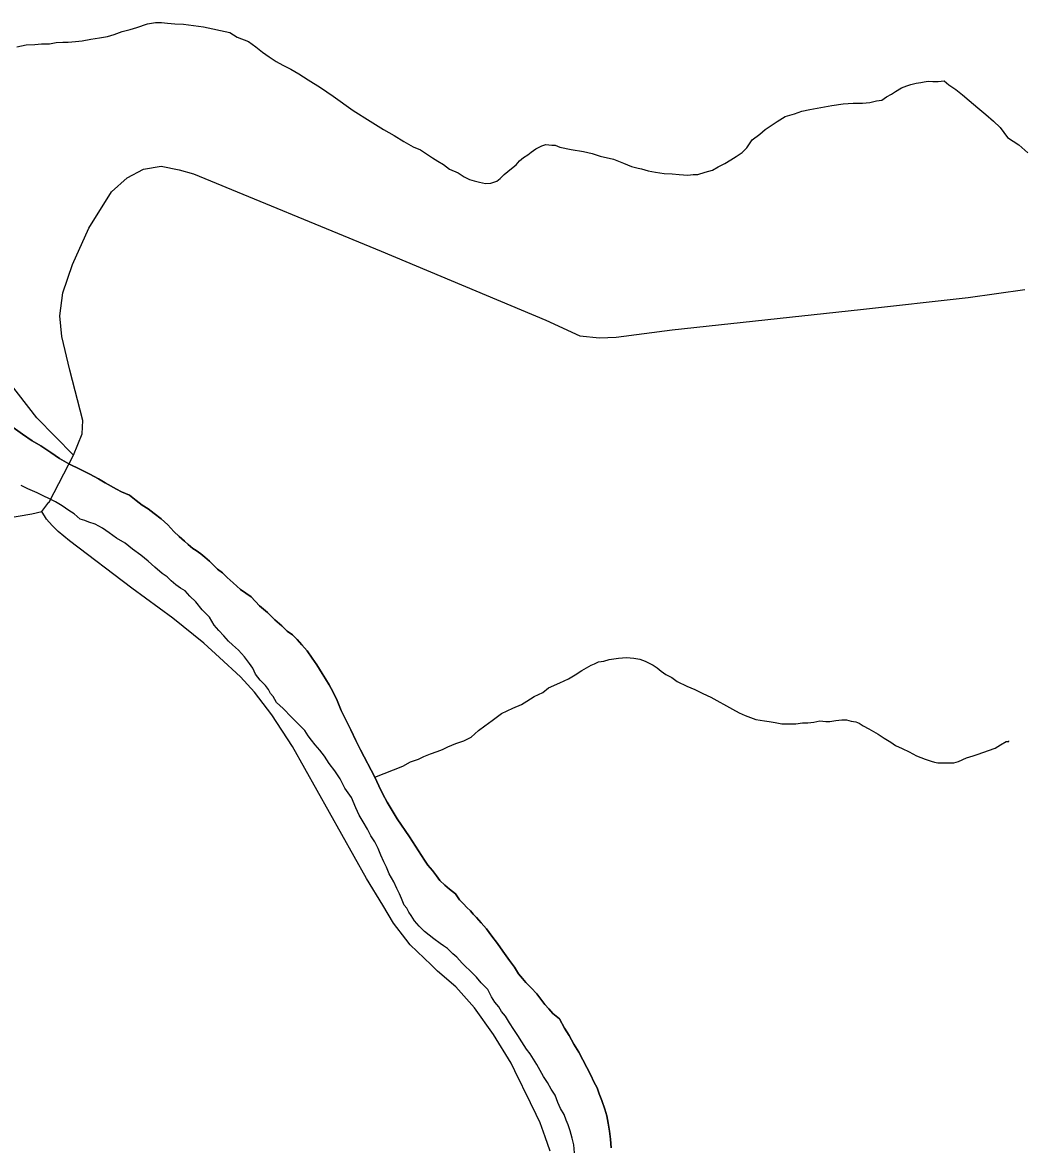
# Model space of a CAD drawing. Extents: x 2010165 to 2382125, y 1060529 to 1407316.
# Drawn here: x 2268893 to 2271895, y 1281371 to 1284748 of the extents above; entities that cross this region are included whole.
import ezdxf

# ---------------------------------------------------------------- set-up
doc = ezdxf.new("R2010")
doc.units = 0
for name, color, linetype in [('GM_X_City_Street', 7, 'Continuous'), ('GM_X_Major_River', 7, 'Continuous'), ('GM_X_Minor_River', 7, 'Continuous'), ('GM_X_State_Route', 7, 'Continuous')]:
    doc.layers.add(name, color=color, linetype=linetype)

msp = doc.modelspace()

# ---------------------------------------------------------------- linework, layer by layer
at = {"layer": 'GM_X_City_Street'}
for points in [[(2269045.6, 1283449.7), (2269071.9, 1283513.4), (2269074.1, 1283553.8), (2269035.3, 1283704.3), (2269011.3, 1283805.3), (2269004.7, 1283867.7), (2269014, 1283936.9), (2269043.2, 1284021.9), (2269092.4, 1284130.9), (2269160.2, 1284239.9), (2269206.7, 1284282.4), (2269255.9, 1284307.7), (2269309, 1284317), (2269363.5, 1284306.3), (2269406.1, 1284294.4), (2269969.6, 1284061.8), (2270464, 1283854.5), (2270565.6, 1283807.6), (2270625.5, 1283801.5), (2270675.4, 1283803.5), (2270843.3, 1283825.4), (2271408.8, 1283886.9), (2271732.5, 1283922.7), (2271902.3, 1283946.5)], [(2267441.6, 1283522.8), (2267490.1, 1283473.9), (2267530.3, 1283437.9), (2267610.2, 1283403.8), (2267776, 1283381.6), (2268252.6, 1283336.4), (2268390.6, 1283314.1), (2268649.4, 1283261.3), (2268711.1, 1283256.7), (2268797.1, 1283252.4), (2268920.8, 1283273.5), (2268951.2, 1283280.8), (2268971.8, 1283307.9)], [(2268971.8, 1283307.9), (2268972.5, 1283308.8), (2269045.6, 1283449.7)], [(2270477, 1281360.2), (2270461.8, 1281402.7), (2270446.6, 1281445.1), (2270434.8, 1281469.5), (2270417.5, 1281505.1), (2270370.9, 1281601.4), (2270360, 1281623.8), (2270306.4, 1281710.4), (2270249.5, 1281790.3), (2270193.9, 1281853.7), (2270139, 1281900.1), (2270119.3, 1281919.1), (2270056.4, 1281979.7), (2270043.8, 1281996), (2270006.8, 1282044), (2269974.3, 1282098), (2269926, 1282178.3), (2269703.6, 1282574.5), (2269641.3, 1282670), (2269589.8, 1282738.3), (2269547, 1282784.4), (2269484.5, 1282841.7), (2269437.5, 1282884.8), (2269343.7, 1282960.3), (2269221.4, 1283050), (2269034.2, 1283192.7), (2268999.6, 1283220.5), (2268982.2, 1283238.8), (2268964.9, 1283257.2), (2268951.2, 1283280.8)]]:
    msp.add_lwpolyline(points, dxfattribs=at)
at = {"layer": 'GM_X_Major_River'}
for points in [[(2269802.9, 1282778.3), (2269792.7, 1282794.2), (2269776.4, 1282820.1), (2269762.1, 1282840), (2269747.8, 1282861.9), (2269731.6, 1282879.8), (2269717.4, 1282895.7), (2269703.2, 1282909.6), (2269687.1, 1282921.4), (2269670.9, 1282937.3), (2269650.6, 1282955.1), (2269628.3, 1282977), (2269604.1, 1282996.8), (2269579.7, 1283024.6), (2269547.4, 1283046.3), (2269525.2, 1283066.1), (2269507, 1283081.9), (2269492.8, 1283095.8), (2269478.6, 1283107.7), (2269466.5, 1283119.6), (2269454.3, 1283131.5), (2269440.2, 1283143.4), (2269428, 1283153.3), (2269413.9, 1283163.2), (2269403.8, 1283169.1), (2269389.7, 1283181), (2269379.5, 1283190.9), (2269363.4, 1283204.8), (2269347.1, 1283220.6), (2269328.9, 1283240.5), (2269308.7, 1283258.3), (2269288.4, 1283274.1), (2269270.3, 1283288), (2269252.1, 1283299.8), (2269233.9, 1283313.7), (2269213.7, 1283329.5), (2269189.6, 1283339.2), (2269175.4, 1283347.1), (2269141.2, 1283366.8), (2269121, 1283378.6), (2269094.8, 1283392.4), (2269066.6, 1283406.1), (2269032.3, 1283423.8), (2269004.1, 1283439.5), (2268977.9, 1283457.3), (2268947.6, 1283477), (2268921.4, 1283492.8), (2268893.1, 1283512.5), (2268864.8, 1283532.3)], [(2268864.8, 1283532.3), (2268893.1, 1283512.5), (2268921.4, 1283492.8), (2268947.6, 1283477), (2268977.9, 1283457.3), (2269004.1, 1283439.5), (2269032.3, 1283423.8), (2269066.6, 1283406.1), (2269094.8, 1283392.4), (2269121, 1283378.6), (2269141.2, 1283366.8), (2269175.4, 1283347.1), (2269189.6, 1283339.2), (2269213.7, 1283329.5), (2269233.9, 1283313.7), (2269252.1, 1283299.8), (2269270.3, 1283288), (2269288.4, 1283274.1), (2269308.7, 1283258.3), (2269328.9, 1283240.5), (2269347.1, 1283220.6), (2269363.4, 1283204.8), (2269379.5, 1283190.9), (2269389.7, 1283181), (2269403.8, 1283169.1), (2269413.9, 1283163.2), (2269428, 1283153.3), (2269440.2, 1283143.4), (2269454.3, 1283131.5), (2269466.5, 1283119.6), (2269478.6, 1283107.7), (2269492.8, 1283095.8), (2269507, 1283081.9), (2269525.2, 1283066.1), (2269547.4, 1283046.3), (2269579.7, 1283024.6), (2269604.1, 1282996.8), (2269628.3, 1282977), (2269650.6, 1282955.1), (2269670.9, 1282937.3), (2269687.1, 1282921.4), (2269703.2, 1282909.6), (2269717.4, 1282895.7), (2269731.6, 1282879.8), (2269747.8, 1282861.9), (2269762.1, 1282840), (2269776.4, 1282820.1), (2269792.7, 1282794.2), (2269802.9, 1282778.3)], [(2270196.9, 1281942.2), (2270184.7, 1281952.1), (2270168.5, 1281968), (2270156.4, 1281975.9), (2270146.3, 1281983.8), (2270128.1, 1281997.6), (2270099.8, 1282019.4), (2270083.6, 1282035.2), (2270069.4, 1282051.1), (2270059.2, 1282067.1), (2270053.1, 1282077), (2270047, 1282089), (2270038.8, 1282098.9), (2270030.6, 1282118.9), (2270024.4, 1282132.9), (2270016.2, 1282148.8), (2270008, 1282168.8), (2269993.7, 1282192.7), (2269985.5, 1282212.7), (2269977.3, 1282228.6), (2269969, 1282248.6), (2269960.8, 1282268.6), (2269950.6, 1282288.5), (2269938.4, 1282306.4), (2269928.1, 1282326.4), (2269915.8, 1282348.3), (2269903.6, 1282368.2), (2269893.3, 1282390.2), (2269881, 1282422.1), (2269860.6, 1282450), (2269846.3, 1282477.9), (2269830, 1282501.8), (2269813.7, 1282523.7), (2269799.5, 1282545.6), (2269785.2, 1282563.5), (2269771, 1282579.4), (2269760.8, 1282593.3), (2269750.7, 1282607.3), (2269740.5, 1282623.2), (2269726.3, 1282637.1), (2269710.1, 1282652.9), (2269700, 1282662.9), (2269675.6, 1282688.7), (2269655.4, 1282706.5), (2269645.2, 1282724.4), (2269637.1, 1282734.4), (2269630.9, 1282746.4), (2269622.8, 1282758.3), (2269606.6, 1282774.2), (2269592.3, 1282792.1), (2269584.1, 1282810), (2269574, 1282824), (2269559.7, 1282843.9), (2269541.5, 1282863.7), (2269523.3, 1282879.6), (2269511.1, 1282891.5), (2269496.9, 1282907.4), (2269482.7, 1282923.2), (2269468.5, 1282939.1), (2269454.2, 1282963.1), (2269431.9, 1282984.9), (2269413.6, 1283008.8), (2269395.4, 1283026.6), (2269381.2, 1283042.5), (2269367.1, 1283050.4), (2269352.9, 1283060.2), (2269338.8, 1283072.1), (2269326.6, 1283084), (2269312.5, 1283093.9), (2269290.2, 1283113.7), (2269270, 1283131.5), (2269247.8, 1283149.3), (2269223.5, 1283167.1), (2269201.3, 1283184.9), (2269175.1, 1283200.7), (2269152.9, 1283216.5), (2269132.7, 1283230.3), (2269110.5, 1283242.1), (2269092.4, 1283247.9), (2269080.3, 1283253.8), (2269066.2, 1283257.7), (2269048, 1283273.5), (2269031.9, 1283283.4), (2269011.7, 1283297.2), (2268991.5, 1283309), (2268937.1, 1283336.5), (2268923, 1283342.4), (2268909, 1283348.3), (2268888.8, 1283358.1)], [(2270196.9, 1281942.2), (2270184.7, 1281952.1), (2270168.5, 1281968), (2270156.4, 1281975.9), (2270146.3, 1281983.8), (2270128.1, 1281997.6), (2270099.8, 1282019.4), (2270083.6, 1282035.2), (2270069.4, 1282051.1), (2270059.2, 1282067.1), (2270053.1, 1282077), (2270047, 1282089), (2270038.8, 1282098.9), (2270030.6, 1282118.9), (2270024.4, 1282132.9), (2270016.2, 1282148.8), (2270008, 1282168.8), (2269993.7, 1282192.7), (2269985.5, 1282212.7), (2269977.3, 1282228.6), (2269969, 1282248.6), (2269960.8, 1282268.6), (2269950.6, 1282288.5), (2269938.4, 1282306.4), (2269928.1, 1282326.4), (2269915.8, 1282348.3), (2269903.6, 1282368.2), (2269893.3, 1282390.2), (2269881, 1282422.1), (2269860.6, 1282450), (2269846.3, 1282477.9), (2269830, 1282501.8), (2269813.7, 1282523.7), (2269799.5, 1282545.6), (2269785.2, 1282563.5), (2269771, 1282579.4), (2269760.8, 1282593.3), (2269750.7, 1282607.3), (2269740.5, 1282623.2), (2269726.3, 1282637.1), (2269710.1, 1282652.9), (2269700, 1282662.9), (2269675.6, 1282688.7), (2269655.4, 1282706.5), (2269645.2, 1282724.4), (2269637.1, 1282734.4), (2269630.9, 1282746.4), (2269622.8, 1282758.3), (2269606.6, 1282774.2), (2269592.3, 1282792.1), (2269584.1, 1282810), (2269574, 1282824), (2269559.7, 1282843.9), (2269541.5, 1282863.7), (2269523.3, 1282879.6), (2269511.1, 1282891.5), (2269496.9, 1282907.4), (2269482.7, 1282923.2), (2269468.5, 1282939.1), (2269454.2, 1282963.1), (2269431.9, 1282984.9), (2269413.6, 1283008.8), (2269395.4, 1283026.6), (2269381.2, 1283042.5), (2269367.1, 1283050.4), (2269352.9, 1283060.2), (2269338.8, 1283072.1), (2269326.6, 1283084), (2269312.5, 1283093.9), (2269290.2, 1283113.7), (2269270, 1283131.5), (2269247.8, 1283149.3), (2269223.5, 1283167.1), (2269201.3, 1283184.9), (2269175.1, 1283200.7), (2269152.9, 1283216.5), (2269132.7, 1283230.3), (2269110.5, 1283242.1), (2269092.4, 1283247.9), (2269080.3, 1283253.8), (2269066.2, 1283257.7), (2269048, 1283273.5), (2269031.9, 1283283.4), (2269011.7, 1283297.2), (2268991.5, 1283309), (2268937.1, 1283336.5), (2268923, 1283342.4), (2268909, 1283348.3), (2268888.8, 1283358.1)], [(2270660, 1281369.6), (2270657.7, 1281395.6), (2270655.5, 1281419.7), (2270651.2, 1281443.7), (2270646.9, 1281465.7), (2270640.7, 1281485.7), (2270632.4, 1281511.7), (2270624.2, 1281531.7), (2270618, 1281549.6), (2270607.7, 1281567.6), (2270599.5, 1281587.6), (2270562.7, 1281657.3), (2270548.4, 1281681.3), (2270534.1, 1281707.2), (2270519.8, 1281729.1), (2270505.5, 1281757), (2270485.2, 1281772.8), (2270473.1, 1281786.8), (2270460.9, 1281800.6), (2270448.7, 1281816.6), (2270436.5, 1281832.5), (2270420.3, 1281850.4), (2270404.1, 1281866.2), (2270393.9, 1281878.1), (2270381.7, 1281892.1), (2270369.5, 1281912), (2270355.2, 1281931.9), (2270334.9, 1281959.8), (2270318.6, 1281983.6), (2270302.3, 1282005.5), (2270286.1, 1282027.4), (2270269.8, 1282045.3), (2270255.6, 1282061.2), (2270245.5, 1282071.1), (2270237.4, 1282081), (2270227.3, 1282090.9), (2270217.1, 1282102.9), (2270205, 1282114.8), (2270192.7, 1282132.7), (2270174.5, 1282146.5), (2270160.4, 1282158.4), (2270146.2, 1282172.3), (2270136, 1282186.2), (2270123.8, 1282202.1), (2270109.6, 1282218), (2270099.4, 1282234), (2270072.9, 1282275.8), (2270054.6, 1282303.7), (2270017.9, 1282357.4), (2269987.3, 1282407.2), (2269975, 1282431.2), (2269962.7, 1282457.1), (2269950.4, 1282483.1), (2269907.4, 1282564.8), (2269893.1, 1282592.8), (2269878.7, 1282624.7), (2269864.4, 1282652.6), (2269850, 1282682.5), (2269837.7, 1282712.5), (2269825.3, 1282738.4), (2269813.1, 1282760.4), (2269802.9, 1282778.3)], [(2269802.9, 1282778.3), (2269813.1, 1282760.4), (2269825.3, 1282738.4), (2269837.7, 1282712.5), (2269850, 1282682.5), (2269864.4, 1282652.6), (2269878.7, 1282624.7), (2269893.1, 1282592.8), (2269907.4, 1282564.8), (2269950.4, 1282483.1), (2269962.7, 1282457.1), (2269975, 1282431.2), (2269987.3, 1282407.2), (2270017.9, 1282357.4), (2270054.6, 1282303.7), (2270072.9, 1282275.8), (2270099.4, 1282234), (2270109.6, 1282218), (2270123.8, 1282202.1), (2270136, 1282186.2), (2270146.2, 1282172.3), (2270160.4, 1282158.4), (2270174.5, 1282146.5), (2270192.7, 1282132.7), (2270205, 1282114.8), (2270217.1, 1282102.9), (2270227.3, 1282090.9), (2270237.4, 1282081), (2270245.5, 1282071.1), (2270255.6, 1282061.2), (2270269.8, 1282045.3), (2270286.1, 1282027.4), (2270302.3, 1282005.5), (2270318.6, 1281983.6), (2270334.9, 1281959.8), (2270355.2, 1281931.9), (2270369.5, 1281912), (2270381.7, 1281892.1), (2270393.9, 1281878.1), (2270404.1, 1281866.2), (2270420.3, 1281850.4), (2270436.5, 1281832.5), (2270448.7, 1281816.6), (2270460.9, 1281800.6), (2270473.1, 1281786.8), (2270485.2, 1281772.8), (2270505.5, 1281757), (2270519.8, 1281729.1), (2270534.1, 1281707.2), (2270548.4, 1281681.3), (2270562.7, 1281657.3), (2270599.5, 1281587.6), (2270607.7, 1281567.6), (2270618, 1281549.6), (2270624.2, 1281531.7), (2270632.4, 1281511.7), (2270640.7, 1281485.7), (2270646.9, 1281465.7), (2270651.2, 1281443.7), (2270655.5, 1281419.7), (2270657.7, 1281395.6), (2270660, 1281369.6)], [(2270550, 1281354.4), (2270547.7, 1281378.4), (2270543.5, 1281398.4), (2270537.3, 1281420.4), (2270531, 1281438.4), (2270524.9, 1281452.4), (2270518.7, 1281470.3), (2270508.4, 1281488.3), (2270500.2, 1281506.2), (2270492, 1281528.2), (2270479.8, 1281546.1), (2270469.5, 1281566.1), (2270457.3, 1281584), (2270447.1, 1281601.9), (2270436.9, 1281619.9), (2270426.7, 1281635.8), (2270416.5, 1281651.8), (2270406.3, 1281665.7), (2270392, 1281687.6), (2270379.8, 1281707.5), (2270367.6, 1281725.4), (2270355.3, 1281745.4), (2270343.1, 1281765.3), (2270330.9, 1281779.2), (2270322.7, 1281793.1), (2270310.6, 1281807.1), (2270300.4, 1281823), (2270290.1, 1281844.9), (2270269.8, 1281864.8), (2270255.6, 1281882.7), (2270245.5, 1281892.6), (2270235.4, 1281902.5), (2270223.2, 1281914.4), (2270213.1, 1281924.3), (2270196.9, 1281942.2)], [(2270550, 1281354.4), (2270547.7, 1281378.4), (2270543.5, 1281398.4), (2270537.3, 1281420.4), (2270531, 1281438.4), (2270524.9, 1281452.4), (2270518.7, 1281470.3), (2270508.4, 1281488.3), (2270500.2, 1281506.2), (2270492, 1281528.2), (2270479.8, 1281546.1), (2270469.5, 1281566.1), (2270457.3, 1281584), (2270447.1, 1281601.9), (2270436.9, 1281619.9), (2270426.7, 1281635.8), (2270416.5, 1281651.8), (2270406.3, 1281665.7), (2270392, 1281687.6), (2270379.8, 1281707.5), (2270367.6, 1281725.4), (2270355.3, 1281745.4), (2270343.1, 1281765.3), (2270330.9, 1281779.2), (2270322.7, 1281793.1), (2270310.6, 1281807.1), (2270300.4, 1281823), (2270290.1, 1281844.9), (2270269.8, 1281864.8), (2270255.6, 1281882.7), (2270245.5, 1281892.6), (2270235.4, 1281902.5), (2270223.2, 1281914.4), (2270213.1, 1281924.3), (2270196.9, 1281942.2)]]:
    msp.add_lwpolyline(points, dxfattribs=at)
at = {"layer": 'GM_X_Minor_River'}
for points in [[(2268876.1, 1284675.6), (2268904.1, 1284681.9), (2268930.1, 1284682.2), (2268950.2, 1284684.4), (2268974.2, 1284684.7), (2268994.2, 1284688.9), (2269014.2, 1284689.1), (2269030.2, 1284689.3), (2269052.3, 1284691.6), (2269072.3, 1284693.8), (2269098.3, 1284698.1), (2269124.3, 1284702.4), (2269148.3, 1284706.6), (2269168.2, 1284712.9), (2269192.2, 1284721.2), (2269216.1, 1284727.4), (2269236.1, 1284733.7), (2269268, 1284744), (2269292, 1284748.3), (2269310.1, 1284748.5), (2269328.1, 1284746.7), (2269350.2, 1284744.9), (2269376.2, 1284743.2), (2269406.3, 1284739.5), (2269436.4, 1284735.8), (2269514.8, 1284718.6), (2269537, 1284704.8), (2269571.2, 1284691.2), (2269593.4, 1284675.3), (2269613.6, 1284659.5), (2269633.8, 1284645.7), (2269654, 1284631.9), (2269674.1, 1284620.1), (2269698.3, 1284608.3), (2269722.5, 1284594.5), (2269750.7, 1284576.8), (2269787.1, 1284553.1), (2269825.4, 1284527.4), (2269886, 1284484), (2269936.5, 1284452.4), (2269976.8, 1284426.8), (2270009.1, 1284409.1), (2270037.3, 1284391.3), (2270065.5, 1284375.6), (2270087.7, 1284365.8), (2270105.9, 1284354), (2270124, 1284342.1), (2270140.2, 1284332.3), (2270156.3, 1284322.4), (2270174.5, 1284308.6), (2270200.6, 1284296.8), (2270218.8, 1284285), (2270234.9, 1284277.1), (2270249, 1284273.3)], [(2270249, 1284273.3), (2270265.1, 1284269.5), (2270283.1, 1284265.6), (2270299.2, 1284265.8), (2270317.1, 1284272), (2270327.1, 1284280.1), (2270338.9, 1284292.3), (2270360.8, 1284310.6), (2270374.7, 1284320.8), (2270384.6, 1284332.9), (2270396.5, 1284343.1), (2270410.4, 1284351.2), (2270420.3, 1284359.4), (2270434.3, 1284369.6), (2270452.2, 1284377.8), (2270464.2, 1284381.9), (2270482.2, 1284380.1), (2270492.2, 1284380.2), (2270506.3, 1284374.4), (2270540.5, 1284366.7), (2270576.6, 1284361.1), (2270602.7, 1284355.3), (2270626.8, 1284347.6), (2270667, 1284338), (2270697.2, 1284326.3), (2270721.3, 1284316.5), (2270741.4, 1284310.7), (2270751.5, 1284308.8), (2270771.6, 1284303), (2270793.7, 1284299.2), (2270819.7, 1284295.5), (2270843.8, 1284293.8), (2270863.9, 1284292), (2270889.9, 1284290.2), (2270905.9, 1284292.4), (2270920, 1284292.6), (2270941.9, 1284298.8), (2270963.9, 1284305.1), (2270981.8, 1284315.3), (2271001.7, 1284325.6), (2271019.6, 1284335.8), (2271035.6, 1284346), (2271053.5, 1284358.2), (2271067.3, 1284372.4), (2271083.1, 1284396.6), (2271106.9, 1284412.9), (2271122.8, 1284427.1), (2271140.7, 1284439.4), (2271158.6, 1284451.6), (2271182.5, 1284465.9), (2271210.4, 1284474.2), (2271232.4, 1284482.5), (2271256.4, 1284486.8), (2271322.4, 1284499.5), (2271356.4, 1284503.9), (2271386.4, 1284506.2), (2271414.4, 1284506.5), (2271436.5, 1284508.8), (2271456.4, 1284513), (2271472.4, 1284515.2), (2271486.4, 1284525.3), (2271502.3, 1284533.5), (2271514.2, 1284541.7), (2271532.1, 1284551.9), (2271548.1, 1284558.1), (2271560.1, 1284562.2), (2271576, 1284566.4), (2271590, 1284568.6), (2271600, 1284570.7), (2271612, 1284572.8), (2271626.1, 1284571), (2271642.1, 1284571.1), (2271660.1, 1284573.3), (2271674.3, 1284561.5), (2271694.5, 1284547.6), (2271714.7, 1284531.8), (2271734.9, 1284514), (2271761.2, 1284492.2), (2271785.5, 1284472.4), (2271807.7, 1284452.6), (2271828, 1284432.8), (2271850.4, 1284402.9), (2271884.6, 1284381.2), (2271911, 1284357.4)], [(2269950.7, 1282482.5), (2270034.2, 1282516.1), (2270058.1, 1282528.3), (2270082, 1282536.6), (2270098, 1282544.8), (2270117.9, 1282553.1), (2270137.9, 1282559.3), (2270153.8, 1282565.5), (2270169.8, 1282573.7), (2270193.7, 1282584), (2270217.7, 1282592.2), (2270239.6, 1282602.5), (2270261.4, 1282622.8), (2270281.3, 1282637.1), (2270303.1, 1282653.3), (2270330.9, 1282673.7), (2270364.8, 1282690.1), (2270390.8, 1282700.4), (2270406.7, 1282710.6), (2270428.5, 1282724.9), (2270454.5, 1282737.2), (2270472.3, 1282751.4), (2270506.2, 1282765.8), (2270532.1, 1282778.2), (2270552, 1282790.4), (2270571.9, 1282802.6), (2270585.9, 1282810.8), (2270599.8, 1282819), (2270609.8, 1282823.1), (2270621.7, 1282829.3), (2270637.7, 1282831.4), (2270653.7, 1282835.6), (2270681.7, 1282839.9), (2270705.7, 1282842.2), (2270727.8, 1282840.4), (2270745.9, 1282836.6), (2270762, 1282830.8), (2270774, 1282824.9), (2270786.1, 1282819), (2270798.2, 1282811.1), (2270810.4, 1282801.2), (2270824.5, 1282791.3), (2270842.6, 1282781.5), (2270858.8, 1282769.7), (2270887, 1282755.9), (2270911.2, 1282746.1), (2270935.3, 1282734.4), (2270959.5, 1282722.6), (2271024, 1282687.2), (2271044.2, 1282675.4), (2271062.3, 1282667.6), (2271078.4, 1282661.7), (2271094.5, 1282655.9), (2271120.6, 1282652.1), (2271134.6, 1282650.3), (2271152.7, 1282646.5), (2271172.8, 1282642.7), (2271190.8, 1282642.9), (2271214.8, 1282643.1), (2271234.8, 1282645.4), (2271250.9, 1282645.5), (2271268.9, 1282647.7), (2271286.9, 1282651.9), (2271304.9, 1282650.1), (2271316.9, 1282650.3), (2271334.9, 1282652.5), (2271352.9, 1282654.7), (2271367, 1282654.8), (2271381, 1282650.9), (2271395.1, 1282649.1), (2271405.1, 1282645.2), (2271417.2, 1282637.3), (2271433.4, 1282627.4), (2271447.5, 1282619.6), (2271461.6, 1282611.7), (2271479.8, 1282599.9), (2271499.9, 1282588.1), (2271514.1, 1282578.2), (2271534.2, 1282568.4), (2271554.4, 1282558.6), (2271576.5, 1282546.8), (2271602.7, 1282537), (2271620.8, 1282531.2), (2271630.8, 1282527.3), (2271640.9, 1282525.4), (2271658.9, 1282525.6), (2271672.9, 1282525.8), (2271689, 1282525.9), (2271702.9, 1282530.1), (2271726.9, 1282540.4), (2271746.8, 1282546.6), (2271758.8, 1282550.8), (2271812.7, 1282569.4), (2271828.6, 1282579.6), (2271846.5, 1282589.8), (2271854.5, 1282589.9), (2271854.5, 1282591.9)]]:
    msp.add_lwpolyline(points, dxfattribs=at)
at = {"layer": 'GM_X_State_Route'}
msp.add_lwpolyline([(2269045.6, 1283449.7), (2268936, 1283561.2), (2268817.5, 1283712.7), (2268733.6, 1283843.8), (2268576.4, 1284366.8)], dxfattribs=at)

doc.saveas('drawing.dxf')
